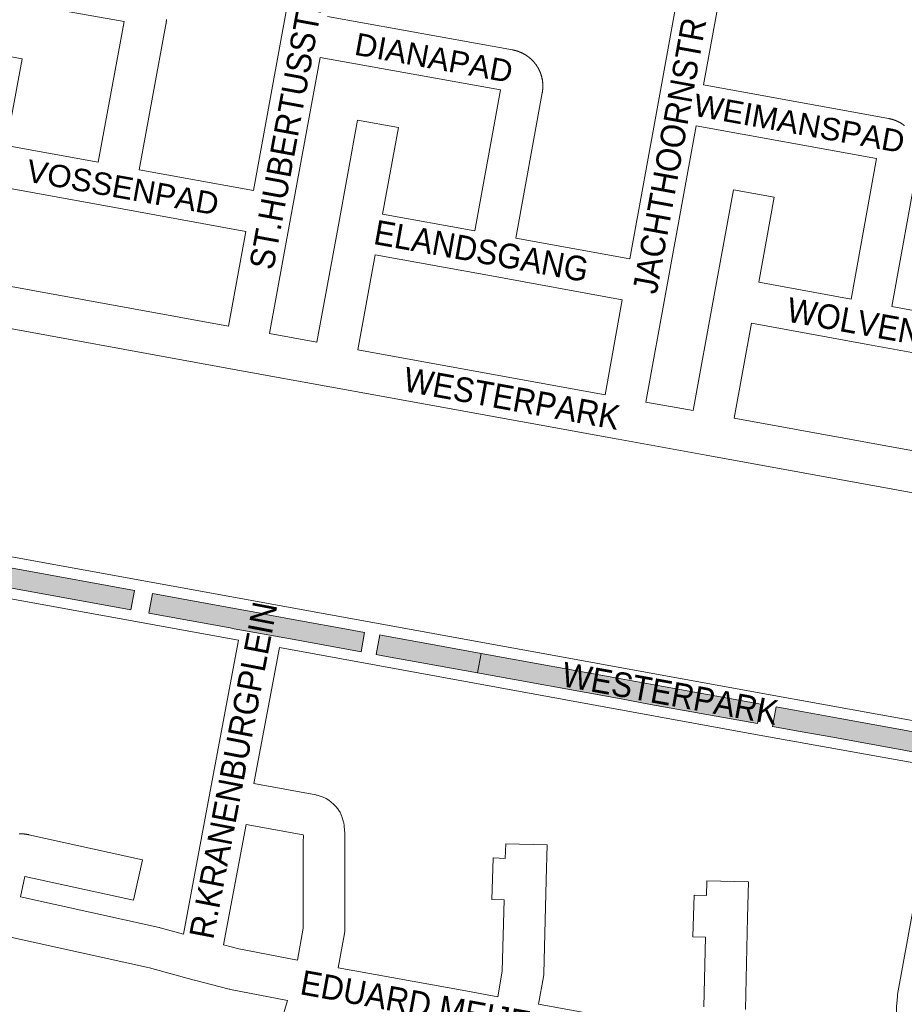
# Paper-space layout 'Layout1' of a CAD drawing. Header units: metres. Extents: x 123097 to 144122, y 392739 to 407589.
# Tile 259 of 510: x 131886 to 132163, y 397883 to 398191. Entities that reach past the tile are written whole.
import ezdxf
from ezdxf.enums import TextEntityAlignment as Align

# ---------------------------------------------------------------- set-up
doc = ezdxf.new("R2010")
doc.units = ezdxf.units.M
doc.header["$MEASUREMENT"] = 0
for name, color, linetype, lineweight in [('gs-anno-wegen algemeen tekst', 7, 'Continuous', 0), ('gs-knt-wegen algemeen', 7, 'Continuous', 0), ('ir-ARC-asfalt-hoofdwegen-te inspecteren', 5, 'Continuous', 0)]:
    doc.layers.add(name, color=color, linetype=linetype, lineweight=lineweight)
doc.styles.add('Style-Arial', font='arial.ttf')

psp = doc.layouts.get("Layout1")

# ---------------------------------------------------------------- hatches: boundary and pattern name
at = {"layer": 'ir-ARC-asfalt-hoofdwegen-te inspecteren', "linetype": 'Continuous', "lineweight": 13}
for points in [[(131841.81, 398031.636), (131841.28, 398031.86), (131840.606, 398028.338), (131842.477, 398027.653), (131844.693, 398026.841), (131850.522, 398024.756), (131850.839, 398024.389), (131850.684, 398023.929), (131850.209, 398023.829), (131844.225, 398024.926), (131840.842, 398025.662), (131839.748, 398025.943), (131837.563, 398021.881), (131840.895, 398021.624), (131844.222, 398021.313), (131851.626, 398020.455), (131857.228, 398018.275), (131859.519, 398017.519), (131861.868, 398016.966), (131921.079, 398006.167), (131922.238, 398012.259), (131886.829, 398018.737), (131870.578, 398021.663), (131858.187, 398025.9), (131854.576, 398027.172), (131852.817, 398027.791), (131844.39, 398030.735), (131843.488, 398031.05), (131842.224, 398031.491)], [(131953.488, 398000.244), (131971.096, 397997.062), (131993.187, 397993.036), (131994.295, 397999.078), (131989.26, 398000), (131973.05, 398002.968), (131964.009, 398004.659), (131961.718, 398005.086), (131953.531, 398006.567), (131927.828, 398011.286), (131926.683, 398005.142), (131952.15, 398000.485)], [(132018.961, 397994.671), (132000, 397998.114), (131999.033, 397998.29), (131997.883, 397992.187), (132000, 397991.804), (132029.638, 397986.435), (132030.848, 397992.519)], [(132117.353, 397970.496), (132118.452, 397976.607), (132084.975, 397982.674), (132075.835, 397984.342), (132030.848, 397992.519), (132029.638, 397986.435), (132074.687, 397978.246), (132083.837, 397976.554)], [(132122.09, 397969.643), (132130.785, 397968.07), (132140.921, 397966.235), (132163.243, 397962.155), (132168.153, 397961.247), (132170.329, 397960.48), (132171.679, 397959.828), (132173.018, 397967.059), (132169.978, 397967.236), (132164.427, 397968.247), (132142.106, 397972.297), (132131.776, 397974.188), (132123.206, 397975.736)]]:
    psp.add_hatch(color=5, dxfattribs=at).paths.add_polyline_path(points, flags=0)

# ---------------------------------------------------------------- linework, layer by layer
at = {"layer": 'gs-knt-wegen algemeen', "color": 7, "linetype": 'Continuous', "flags": 128}
for points in [[(131959.471, 398137.595), (131968.722, 398188.064), (131977.77, 398237.425)], [(132077.353, 398116.177), (132086.531, 398166.656), (132095.577, 398216.402)], [(132108.386, 398214.072), (132100.505, 398170.728)], [(131910.833, 398146.443), (131918.974, 398190.534), (131865.999, 398199.932), (131865.856, 398199.959), (131855.064, 398202.124)], [(131932.232, 398191.214), (131932.229, 398191.143), (131932.225, 398191.072), (131932.22, 398191.001), (131932.216, 398190.93), (131932.21, 398190.859), (131932.205, 398190.789), (131932.198, 398190.719), (131932.192, 398190.648), (131932.185, 398190.577), (131932.177, 398190.506), (131932.169, 398190.436), (131932.161, 398190.365), (131932.152, 398190.294), (131932.143, 398190.225), (131932.133, 398190.155), (131932.123, 398190.084), (131932.113, 398190.014), (131932.102, 398189.944), (131932.09, 398189.874), (131932.078, 398189.803), (131932.066, 398189.733), (131932.054, 398189.665), (131923.642, 398144.116)], [(131982.705, 398192.136), (132040.678, 398181.662), (132040.748, 398181.65), (132040.818, 398181.636), (132040.887, 398181.623), (132040.957, 398181.608), (132041.026, 398181.594), (132041.095, 398181.579), (132041.165, 398181.564), (132041.232, 398181.548), (132041.301, 398181.532), (132041.37, 398181.515), (132041.439, 398181.498), (132041.508, 398181.481), (132041.576, 398181.463), (132041.645, 398181.444), (132041.713, 398181.426), (132041.78, 398181.407), (132041.848, 398181.387), (132041.916, 398181.367), (132041.984, 398181.347), (132042.052, 398181.326), (132042.119, 398181.305), (132042.187, 398181.283), (132042.254, 398181.261), (132042.32, 398181.239), (132042.387, 398181.216), (132042.454, 398181.193), (132042.521, 398181.169), (132042.587, 398181.145), (132042.654, 398181.12), (132042.72, 398181.095), (132042.786, 398181.07), (132042.851, 398181.045), (132042.917, 398181.018), (132042.983, 398180.992), (132043.048, 398180.965), (132043.113, 398180.938), (132043.179, 398180.91), (132043.244, 398180.882), (132043.309, 398180.853), (132043.372, 398180.825), (132043.436, 398180.795), (132043.501, 398180.765), (132043.565, 398180.735), (132043.629, 398180.705), (132043.693, 398180.674), (132043.756, 398180.642), (132043.82, 398180.611), (132043.881, 398180.579), (132043.944, 398180.547), (132044.007, 398180.514), (132044.07, 398180.48), (132044.132, 398180.447), (132044.194, 398180.413), (132044.256, 398180.378), (132044.318, 398180.343), (132044.378, 398180.309), (132044.439, 398180.273), (132044.501, 398180.237), (132044.561, 398180.201), (132044.622, 398180.164), (132044.682, 398180.127), (132044.743, 398180.09), (132044.803, 398180.052), (132044.861, 398180.015), (132044.921, 398179.976), (132044.98, 398179.937), (132045.039, 398179.898), (132045.098, 398179.858), (132045.156, 398179.818), (132045.214, 398179.778), (132045.272, 398179.737), (132045.329, 398179.697), (132045.386, 398179.656), (132045.444, 398179.614), (132045.501, 398179.572), (132045.558, 398179.529), (132045.614, 398179.486), (132045.67, 398179.443), (132045.726, 398179.4), (132045.781, 398179.357), (132045.836, 398179.313), (132045.891, 398179.268), (132045.946, 398179.223), (132046.001, 398179.178), (132046.055, 398179.132), (132046.109, 398179.087), (132046.163, 398179.04), (132046.215, 398178.995), (132046.268, 398178.948), (132046.321, 398178.901), (132046.374, 398178.853), (132046.426, 398178.805), (132046.478, 398178.757), (132046.53, 398178.709), (132046.581, 398178.66), (132046.631, 398178.612), (132046.682, 398178.562), (132046.733, 398178.513), (132046.783, 398178.463), (132046.833, 398178.412), (132046.882, 398178.362), (132046.932, 398178.311), (132046.981, 398178.259), (132047.028, 398178.209), (132047.077, 398178.157), (132047.125, 398178.105), (132047.172, 398178.053), (132047.22, 398178), (132047.267, 398177.947), (132047.313, 398177.893), (132047.36, 398177.84), (132047.405, 398177.787), (132047.45, 398177.733), (132047.496, 398177.678), (132047.541, 398177.624), (132047.586, 398177.569), (132047.63, 398177.513), (132047.674, 398177.458), (132047.718, 398177.402), (132047.76, 398177.347), (132047.803, 398177.291), (132047.846, 398177.234), (132047.888, 398177.177), (132047.93, 398177.12), (132047.972, 398177.063), (132048.013, 398177.005), (132048.054, 398176.947), (132048.094, 398176.89), (132048.134, 398176.832), (132048.174, 398176.773), (132048.213, 398176.714), (132048.252, 398176.655), (132048.291, 398176.596), (132048.329, 398176.536), (132048.367, 398176.476), (132048.404, 398176.418), (132048.441, 398176.357), (132048.478, 398176.297), (132048.515, 398176.236), (132048.551, 398176.175), (132048.587, 398176.114), (132048.622, 398176.053), (132048.657, 398175.991), (132048.691, 398175.93), (132048.725, 398175.868), (132048.759, 398175.806), (132048.793, 398175.744), (132048.826, 398175.681), (132048.858, 398175.618), (132048.891, 398175.555), (132048.923, 398175.492), (132048.954, 398175.43), (132048.985, 398175.366), (132049.016, 398175.302), (132049.046, 398175.238), (132049.076, 398175.174), (132049.106, 398175.109), (132049.135, 398175.045), (132049.164, 398174.98), (132049.191, 398174.916), (132049.219, 398174.851), (132049.247, 398174.786), (132049.274, 398174.721), (132049.301, 398174.655), (132049.327, 398174.589), (132049.353, 398174.523), (132049.379, 398174.457), (132049.404, 398174.392), (132049.428, 398174.326), (132049.453, 398174.259), (132049.477, 398174.193), (132049.5, 398174.126), (132049.523, 398174.059), (132049.546, 398173.991), (132049.569, 398173.924), (132049.59, 398173.858), (132049.611, 398173.791), (132049.632, 398173.723), (132049.653, 398173.655), (132049.673, 398173.587), (132049.693, 398173.519), (132049.713, 398173.451), (132049.732, 398173.383), (132049.75, 398173.316), (132049.768, 398173.247), (132049.785, 398173.179), (132049.803, 398173.11), (132049.82, 398173.041), (132049.836, 398172.972), (132049.852, 398172.903), (132049.868, 398172.834), (132049.883, 398172.766), (132049.897, 398172.697), (132049.912, 398172.627), (132049.926, 398172.558), (132049.939, 398172.488), (132049.952, 398172.419), (132049.965, 398172.349), (132049.977, 398172.279), (132049.988, 398172.211), (132050, 398172.141), (132050.011, 398172.071), (132050.021, 398172), (132050.031, 398171.93), (132050.041, 398171.86), (132050.05, 398171.79), (132050.059, 398171.719), (132050.067, 398171.65), (132050.075, 398171.58), (132050.082, 398171.51), (132050.089, 398171.439), (132050.096, 398171.368), (132050.102, 398171.298), (132050.108, 398171.227), (132050.113, 398171.156), (132050.118, 398171.087), (132050.122, 398171.016), (132050.126, 398170.946), (132050.129, 398170.875), (132050.133, 398170.804), (132050.135, 398170.733), (132050.137, 398170.662), (132050.139, 398170.592), (132050.141, 398170.522), (132050.141, 398170.451), (132050.142, 398170.38), (132050.142, 398170.31), (132050.142, 398170.239), (132050.141, 398170.168), (132050.14, 398170.097), (132050.138, 398170.026), (132050.136, 398169.957), (132050.133, 398169.886), (132050.13, 398169.815), (132050.127, 398169.744), (132050.123, 398169.673), (132050.119, 398169.603), (132050.114, 398169.532), (132050.109, 398169.461), (132050.103, 398169.392), (132050.097, 398169.321), (132050.091, 398169.251), (132050.084, 398169.18), (132050.077, 398169.11), (132050.069, 398169.039), (132050.061, 398168.969), (132050.052, 398168.899), (132050.043, 398168.83), (132050.034, 398168.76), (132050.024, 398168.689), (132050.013, 398168.619), (132050.003, 398168.549), (132049.991, 398168.479), (132049.98, 398168.409), (132049.968, 398168.339), (132049.955, 398168.27), (132041.633, 398122.667)], [(131980.358, 398179.329), (131971.106, 398128.854), (131964.504, 398092.747)], [(132028.823, 398124.993), (132036.875, 398169.119), (131980.358, 398179.329)], [(132100.505, 398170.728), (132158.45, 398160.163), (132158.52, 398160.15), (132158.589, 398160.137), (132158.659, 398160.123), (132158.728, 398160.109), (132158.797, 398160.094), (132158.866, 398160.079), (132158.936, 398160.064), (132159.003, 398160.048), (132159.072, 398160.032), (132159.14, 398160.015), (132159.209, 398159.998), (132159.278, 398159.981), (132159.346, 398159.963), (132159.414, 398159.944), (132159.483, 398159.925), (132159.549, 398159.907), (132159.617, 398159.887), (132159.685, 398159.867), (132159.753, 398159.846), (132159.82, 398159.825), (132159.888, 398159.804), (132159.955, 398159.782), (132160.022, 398159.76), (132160.088, 398159.738), (132160.155, 398159.715), (132160.222, 398159.692), (132160.288, 398159.668), (132160.355, 398159.644), (132160.421, 398159.619), (132160.487, 398159.594), (132160.553, 398159.569), (132160.618, 398159.543), (132160.683, 398159.517), (132160.749, 398159.491), (132160.814, 398159.464), (132160.879, 398159.436), (132160.944, 398159.408), (132161.009, 398159.38), (132161.074, 398159.352), (132161.137, 398159.323), (132161.201, 398159.294), (132161.266, 398159.264), (132161.33, 398159.234), (132161.393, 398159.203), (132161.457, 398159.172), (132161.52, 398159.141), (132161.584, 398159.109), (132161.645, 398159.078), (132161.708, 398159.045), (132161.771, 398159.012), (132161.833, 398158.979), (132161.895, 398158.945), (132161.957, 398158.911), (132162.019, 398158.877), (132162.081, 398158.842), (132162.141, 398158.807), (132162.202, 398158.772), (132162.263, 398158.736), (132162.324, 398158.7), (132162.384, 398158.663), (132162.444, 398158.626), (132162.504, 398158.588), (132162.564, 398158.551), (132162.623, 398158.513), (132162.682, 398158.475), (132162.741, 398158.436), (132162.8, 398158.397), (132162.858, 398158.357), (132162.917, 398158.317), (132162.975, 398158.277), (132163.033, 398158.236), (132163.089, 398158.196), (132163.147, 398158.155), (132163.204, 398158.113), (132163.26, 398158.071), (132163.317, 398158.028), (132163.373, 398157.986)], [(132098.176, 398157.918), (132088.999, 398107.444), (132082.425, 398071.287)], [(132146.665, 398103.563), (132154.632, 398147.625), (132098.176, 398157.918)], [(132167.712, 398146.792), (132159.471, 398101.215)], [(131923.642, 398144.116), (131959.471, 398137.595)], [(131957.126, 398124.788), (131914.892, 398132.475), (131879.709, 398138.857), (131874.286, 398109.192)], [(131951.695, 398095.082), (131957.126, 398124.788)], [(132041.633, 398122.667), (132077.353, 398116.177)], [(132075.024, 398103.367), (132032.896, 398111.021), (131997.609, 398117.432), (131992.169, 398087.705)], [(131874.286, 398109.192), (131951.695, 398095.082)], [(132188.965, 398038.638), (132101.284, 398054.629), (132073.691, 398059.64), (131983.427, 398076.062), (131955.761, 398081.107), (131865.55, 398097.549), (131836.972, 398102.703)], [(132069.615, 398073.615), (132075.024, 398103.367)], [(132159.471, 398101.215), (132199.061, 398093.955)], [(132196.749, 398081.142), (132150.736, 398089.58), (132115.449, 398096.051), (132110.022, 398066.27)], [(131964.504, 398092.747), (131979.36, 398090.038)], [(131992.169, 398087.705), (132069.615, 398073.615)], [(132082.425, 398071.287), (132097.212, 398068.602)], [(132110.022, 398066.27), (132191.412, 398051.426)], [(131837.416, 398034.796), (131840.927, 398033.78), (131871.074, 398025.053), (131963.583, 398008.306), (131963.591, 398008.304), (132119.065, 397979.958), (132174.474, 397969.963), (132175.834, 397969.716)], [(131954.817, 397996.661), (131868.425, 398012.301), (131868.207, 398012.345), (131867.99, 398012.395), (131867.775, 398012.454), (131837.307, 398021.273), (131832.863, 398022.56)], [(131937.534, 397904.523), (131945.626, 397947.674), (131954.817, 397996.661)], [(131967.627, 397994.334), (131959.629, 397951.708), (131979.009, 397948.183), (131979.247, 397948.135), (131979.483, 397948.078), (131980.421, 397947.792), (131981.333, 397947.427), (131982.211, 397946.988), (131983.049, 397946.476), (131983.841, 397945.896), (131984.582, 397945.252), (131985.267, 397944.548), (131985.889, 397943.789), (131986.446, 397942.98), (131986.599, 397942.724), (131986.74, 397942.462), (131986.868, 397942.194), (131986.985, 397941.92), (131987.088, 397941.641), (131987.179, 397941.357), (131987.692, 397939.618), (131987.76, 397939.369), (131987.817, 397939.121), (131987.818, 397939.117), (131987.819, 397939.113)], [(132173.522, 397956.903), (132172.158, 397957.15), (132116.747, 397967.145), (132116.735, 397967.148), (131967.627, 397994.334)], [(131954.928, 397899.945), (131973.258, 397896.407), (131975.092, 397906.447), (131975.053, 397933.208), (131975.058, 397933.461), (131975.128, 397935.346), (131975.1, 397935.66), (131957.229, 397938.91), (131950.152, 397901.167), (131954.922, 397899.947), (131954.925, 397899.946), (131954.928, 397899.945)], [(131987.819, 397939.113), (131987.866, 397938.864), (131987.905, 397938.609), (131987.932, 397938.352), (131988.133, 397936.089), (131988.152, 397935.816), (131988.159, 397935.543), (131988.154, 397935.269), (131988.073, 397933.1), (131988.113, 397905.871), (131988.107, 397905.575), (131988.087, 397905.28), (131988.054, 397904.985), (131988.007, 397904.692), (131986.055, 397894.004)], [(131886.475, 397916.229), (131929.925, 397906.606), (131930.084, 397906.569), (131930.242, 397906.527), (131937.534, 397904.523)], [(132171.218, 397842.615), (132162.39, 397870.964), (132162.313, 397871.233), (132162.247, 397871.505), (132161.34, 397875.643), (132161.291, 397875.887), (132161.252, 397876.132), (132161.222, 397876.378), (132161.003, 397878.53), (132160.984, 397878.77), (132160.973, 397879.01), (132160.918, 397881.011), (132160.915, 397881.239), (132160.921, 397881.467), (132160.935, 397881.695), (132161.189, 397884.96), (132161.209, 397885.178), (132161.237, 397885.396), (132161.273, 397885.612), (132166.129, 397912.491)], [(131941.012, 397890.068), (131940.904, 397890.095), (131926.95, 397893.929), (131883.389, 397903.577)], [(131941.021, 397890.066), (131941.016, 397890.066), (131941.012, 397890.068)], [(131941.021, 397890.066), (131941.016, 397890.066), (131941.012, 397890.068)], [(131941.024, 397890.068), (131941.021, 397890.066)], [(131970.166, 397883.744), (131952.266, 397887.199), (131952.076, 397887.239), (131951.887, 397887.284), (131941.021, 397890.066)], [(131939.766, 397751.165), (131941.224, 397756.583), (131964.997, 397866.138), (131965.048, 397866.355), (131965.107, 397866.571), (131968.136, 397877.012), (131968.155, 397877.078), (131970.166, 397883.744)]]:
    psp.add_lwpolyline(points, dxfattribs=at)
for points in [[(131861.475, 398111.514), (131868.07, 398147.594), (131874.219, 398181.232, -0.3715154), (131874.23, 398181.24), (131887.02, 398178.902, -0.3715159), (131887.027, 398178.891), (131882.05, 398151.665), (131910.833, 398146.443)], [(131979.36, 398090.038), (131985.972, 398126.171), (131992.105, 398159.678, -0.3715016), (131992.115, 398159.685), (132004.904, 398157.345, -0.3715033), (132004.912, 398157.334), (131999.953, 398130.239), (132028.823, 398124.993)], [(132097.212, 398068.602), (132103.808, 398104.797), (132109.829, 398137.83, -0.3715501), (132109.839, 398137.837), (132122.63, 398135.506, -0.371551), (132122.638, 398135.495), (132117.783, 398108.86), (132146.665, 398103.563)], [(131886.136, 397935.942), (131886.263, 397935.948), (131886.39, 397935.951), (131886.517, 397935.954), (131886.643, 397935.955), (131886.77, 397935.955), (131886.897, 397935.953), (131887.025, 397935.95), (131887.15, 397935.945), (131887.277, 397935.939), (131887.404, 397935.932), (131887.531, 397935.923), (131887.657, 397935.913), (131887.783, 397935.901), (131887.91, 397935.888), (131888.036, 397935.874), (131888.161, 397935.858), (131888.287, 397935.841), (131888.413, 397935.822), (131888.538, 397935.802), (131888.663, 397935.781), (131888.788, 397935.758), (131888.912, 397935.734), (131889.037, 397935.708), (131889.16, 397935.682), (131924.676, 397927.845, -0.3693507), (131924.683, 397927.834)], [(131986.055, 397894.004), (132025.985, 397886.712), (132036.005, 397884.885), (132037.438, 397892.946), (132038.031, 397915.261), (132034.178, 397915.378, -0.3855296), (132034.169, 397915.388), (132034.565, 397928.383, -0.3855313), (132034.575, 397928.392), (132038.377, 397928.276), (132038.497, 397932.834, -0.3856722), (132038.508, 397932.843)], [(132038.508, 397932.843), (132051.5, 397932.499), (132051.504, 397932.499, -0.4067553), (132051.513, 397932.488), (132051.512, 397932.485), (132051.219, 397921.397), (132050.441, 397892.113), (132050.43, 397891.87), (132050.41, 397891.628), (132050.381, 397891.387), (132050.343, 397891.147), (132048.814, 397882.549), (132080.169, 397876.831)], [(131924.683, 397927.834), (131921.882, 397915.138, -0.3693525), (131921.871, 397915.131), (131887.91, 397922.624), (131886.475, 397916.229)], [(132100.598, 397881.761), (132101.103, 397903.604), (132097.127, 397903.725, -0.3855268), (132097.119, 397903.735), (132097.516, 397916.73, -0.3855274), (132097.526, 397916.739), (132101.404, 397916.62), (132101.51, 397921.18, -0.3858067), (132101.52, 397921.189), (132114.517, 397920.889, -0.3858032), (132114.526, 397920.879), (132114.269, 397909.762), (132113.602, 397880.94)]]:
    psp.add_lwpolyline(points, format="xyb", dxfattribs=at)
at = {"layer": 'ir-ARC-asfalt-hoofdwegen-te inspecteren', "color": 5, "linetype": 'Continuous', "lineweight": 13, "flags": 128}
psp.add_lwpolyline([(131861.868, 398016.966), (131921.079, 398006.167), (131922.238, 398012.259), (131886.829, 398018.737), (131870.578, 398021.663)], dxfattribs=at)
for points in [[(131953.488, 398000.244), (131971.096, 397997.062), (131993.187, 397993.036), (131994.295, 397999.078), (131989.26, 398000), (131973.05, 398002.968), (131964.009, 398004.659), (131961.718, 398005.086), (131953.531, 398006.567), (131927.828, 398011.286), (131926.683, 398005.142), (131952.15, 398000.485)], [(132018.961, 397994.671), (132000, 397998.114), (131999.033, 397998.29), (131997.883, 397992.187), (132000, 397991.804), (132029.638, 397986.435), (132030.848, 397992.519)], [(132117.353, 397970.496), (132118.452, 397976.607), (132084.975, 397982.674), (132075.835, 397984.342), (132030.848, 397992.519), (132029.638, 397986.435), (132074.687, 397978.246), (132083.837, 397976.554)], [(132122.09, 397969.643), (132130.785, 397968.07), (132140.921, 397966.235), (132163.243, 397962.155), (132168.153, 397961.247), (132170.329, 397960.48), (132171.679, 397959.828), (132173.018, 397967.059), (132169.978, 397967.236), (132164.427, 397968.247), (132142.106, 397972.297), (132131.776, 397974.188), (132123.206, 397975.736)]]:
    psp.add_lwpolyline(points, close=True, dxfattribs=at)

# ---------------------------------------------------------------- texts
at = {"layer": 'gs-anno-wegen algemeen tekst', "color": 7, "style": 'Style-Arial', "width": 0.909091}
for s, rotation, p in [('ST.HUBERTUSSTR', 79.57782, (131969.898, 398156.649)), ('JACHTHOORNSTR', 79.69365, (132089.793, 398148.541)), ('ELANDSGANG', 349.81047, (132030.879, 398118.673)), ('WOLVENWEG', 349.76605, (132159.191, 398094.535)), ('WESTERPARK', 349.68798, (132040.446, 398072.454)), ('R.KRANENBURGPLEIN', 79.1463, (131953.154, 397955.891)), ('WESTERPARK', 349.6946, (132090.008, 397979.988)), (' EDUARD MEIJERSLN', 349.65152, (132021.731, 397880.907))]:
    psp.add_text(s, height=7.7, rotation=rotation, dxfattribs=at).set_placement(p, align=Align.MIDDLE_CENTER)
at = {"layer": 'gs-anno-wegen algemeen tekst', "color": 7, "style": 'Style-Arial'}
for s, rotation, p in [('DIANAPAD', 349.73514, (132015.997, 398179.214)), ('WEIMANSPAD', 349.82271, (132130.448, 398158.651)), ('VOSSENPAD', 349.85196, (131918.552, 398138.597))]:
    psp.add_text(s, height=7, rotation=rotation, dxfattribs=at).set_placement(p, align=Align.MIDDLE_CENTER)

doc.saveas('drawing.dxf')
